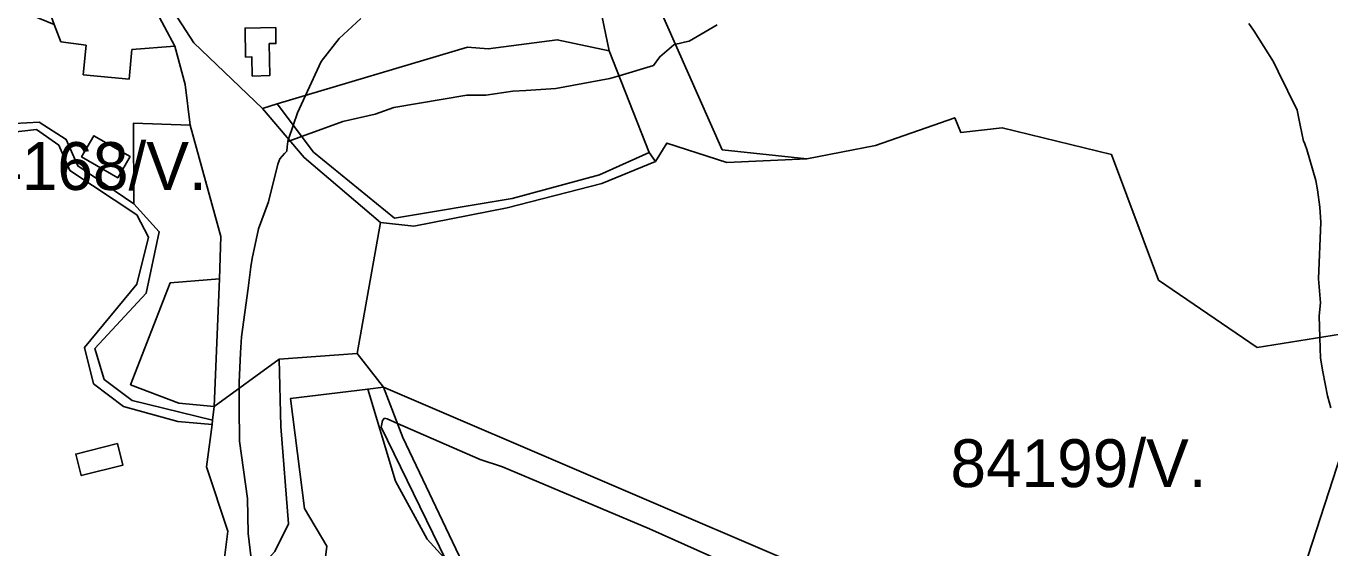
# Model space of a CAD drawing. Extents: x -477304 to -465429, y -1159113 to -1149210.
# Drawn here: x -467929.2 to -467520.4, y -1156529.7 to -1156366.1 of the extents above; entities that cross this region are included whole.
import ezdxf

# ---------------------------------------------------------------- set-up
doc = ezdxf.new("R2010")
doc.units = 0
for name, color, linetype in [('BPEJ_s', 7, 'Continuous'), ('ostatni_s', 7, 'Continuous'), ('PUPFL_s', 7, 'Continuous'), ('trav_porost_s', 7, 'Continuous'), ('voda_s', 7, 'Continuous')]:
    doc.layers.add(name, color=color, linetype=linetype)

msp = doc.modelspace()

# ---------------------------------------------------------------- linework, layer by layer
at = {"layer": 'BPEJ_s'}
for points in [[(-467824.29, -1156363.64), (-467831.03, -1156370), (-467836.74, -1156377.19), (-467841.63, -1156387.81), (-467844.14, -1156393.27), (-467845.47, -1156397.22), (-467846.93, -1156401.56), (-467847.17, -1156402.27), (-467847.37, -1156403.94), (-467847.53, -1156405.32), (-467848.19, -1156406.05), (-467849.64, -1156407.65), (-467850.28, -1156409.34), (-467853.24, -1156421.18), (-467856.41, -1156429.64), (-467858.41, -1156438.97), (-467858.75, -1156441.51), (-467859.64, -1156448.21), (-467861.66, -1156463.51), (-467862.05, -1156468.57), (-467862.44, -1156477.87), (-467862.43, -1156479.66), (-467862.41, -1156483), (-467862.39, -1156485.46), (-467862.33, -1156496.25), (-467859.79, -1156514.23), (-467859.58, -1156525.22), (-467858.04, -1156538.29)], [(-467712.6, -1156365.65), (-467721.33, -1156370.75), (-467722.83, -1156371.11), (-467724.43, -1156371.5), (-467725.11, -1156371.66), (-467725.58, -1156371.77), (-467725.82, -1156371.83), (-467726.14, -1156371.91), (-467730.58, -1156375.71), (-467732.53, -1156378.48), (-467743.32, -1156381.63), (-467746.23, -1156382.48), (-467763.15, -1156385.65), (-467772.5, -1156386.24), (-467776.68, -1156386.5), (-467785.14, -1156387.77), (-467791.07, -1156387.77), (-467813.91, -1156391.57), (-467819.83, -1156393.69), (-467829.98, -1156396.01), (-467837.62, -1156398.8), (-467842.84, -1156400.7), (-467846.53, -1156402.04), (-467847.17, -1156402.27), (-467846.93, -1156401.56), (-467845.47, -1156397.22), (-467844.14, -1156393.27), (-467841.63, -1156387.81), (-467836.74, -1156377.19), (-467831.03, -1156370), (-467824.29, -1156363.64)], [(-467858.04, -1156538.29), (-467859.58, -1156525.22), (-467859.79, -1156514.23), (-467862.33, -1156496.25), (-467862.39, -1156485.46), (-467862.41, -1156483), (-467862.43, -1156479.66), (-467862.44, -1156477.87), (-467862.05, -1156468.57), (-467861.66, -1156463.51), (-467859.64, -1156448.21), (-467858.75, -1156441.51), (-467858.41, -1156438.97), (-467856.41, -1156429.64), (-467853.24, -1156421.18), (-467850.28, -1156409.34), (-467849.64, -1156407.65), (-467848.19, -1156406.05), (-467847.53, -1156405.32), (-467847.37, -1156403.94), (-467847.17, -1156402.27), (-467846.53, -1156402.04), (-467842.84, -1156400.7), (-467837.62, -1156398.8), (-467829.98, -1156396.01), (-467819.83, -1156393.69), (-467813.91, -1156391.57), (-467791.07, -1156387.77), (-467785.14, -1156387.77), (-467776.68, -1156386.5), (-467772.5, -1156386.24), (-467763.15, -1156385.65), (-467746.23, -1156382.48), (-467743.32, -1156381.63), (-467732.53, -1156378.48), (-467730.58, -1156375.71), (-467726.14, -1156371.91), (-467725.82, -1156371.83), (-467725.58, -1156371.77), (-467725.11, -1156371.66), (-467724.43, -1156371.5), (-467722.83, -1156371.11), (-467721.33, -1156370.75), (-467712.6, -1156365.65)], [(-467521.22, -1156482), (-467522.65, -1156474.53), (-467523.35, -1156470.24), (-467523.45, -1156467.06), (-467523.55, -1156463.7), (-467523.77, -1156456.92), (-467523.35, -1156452.9), (-467523.98, -1156445.29), (-467523.27, -1156427.55), (-467523.56, -1156422.9), (-467524.31, -1156417.43), (-467524.84, -1156414.48), (-467527.72, -1156404.73), (-467528.17, -1156403.31), (-467528.43, -1156402.73), (-467528.7, -1156402.12), (-467529.74, -1156397.17), (-467530.75, -1156392.42), (-467536.61, -1156380.33), (-467538.08, -1156377.29), (-467544.23, -1156367.71), (-467545.87, -1156365.24)], [(-467545.87, -1156365.24), (-467544.23, -1156367.71), (-467538.08, -1156377.29), (-467536.61, -1156380.33), (-467530.75, -1156392.42), (-467529.74, -1156397.17), (-467528.7, -1156402.12), (-467528.43, -1156402.73), (-467528.17, -1156403.31), (-467527.72, -1156404.73), (-467524.84, -1156414.48), (-467524.31, -1156417.43), (-467523.56, -1156422.9), (-467523.27, -1156427.55), (-467523.98, -1156445.29), (-467523.35, -1156452.9), (-467523.77, -1156456.92), (-467523.55, -1156463.7), (-467523.45, -1156467.06), (-467523.35, -1156470.24), (-467522.65, -1156474.53), (-467521.22, -1156482), (-467520.19, -1156485.75)], [(-467520.19, -1156485.75), (-467521.22, -1156482)], [(-467695.91, -1156540.66), (-467733.76, -1156523.74), (-467779.86, -1156504.29), (-467786.84, -1156501.96), (-467812.81, -1156490.67), (-467816.02, -1156489.27), (-467816.86, -1156489.06), (-467817.5, -1156489.7), (-467817.92, -1156491.81), (-467797.64, -1156533.43)], [(-467695.91, -1156540.66), (-467733.76, -1156523.74), (-467779.86, -1156504.29), (-467786.84, -1156501.96), (-467812.81, -1156490.67), (-467816.02, -1156489.27), (-467816.86, -1156489.06), (-467817.5, -1156489.7), (-467817.92, -1156491.81), (-467797.64, -1156533.43)]]:
    msp.add_lwpolyline(points, dxfattribs=at)
at = {"layer": 'ostatni_s'}
for points in [[(-467884.14, -1156359.73), (-467885.7, -1156355.21), (-467878.68, -1156355.11), (-467868.25, -1156358.55), (-467858.61, -1156357.52), (-467840.33, -1156360.39), (-467819.28, -1156357.31), (-467776.52, -1156337.43), (-467772.72, -1156336.05), (-467755.51, -1156330.3), (-467765.62, -1156343.29), (-467750.91, -1156352.13), (-467746.4, -1156373.79), (-467762.7, -1156370.33), (-467784.39, -1156373.21), (-467790.8, -1156372.68), (-467850.57, -1156390.47), (-467855.09, -1156391.93), (-467876.66, -1156371.3)], [(-467914.8, -1156359.49), (-467913.04, -1156351.8), (-467905.44, -1156336.41), (-467894.84, -1156343.66), (-467891.92, -1156345.65), (-467889.09, -1156360.28), (-467882.64, -1156372.37), (-467896.06, -1156373.45), (-467896.93, -1156382.68), (-467911.31, -1156381.33), (-467910.44, -1156372.1), (-467918.34, -1156370.97), (-467920.42, -1156365.58), (-467921.74, -1156362.17)], [(-467881.47, -1156335.65), (-467886.52, -1156347.65), (-467885.87, -1156353.61), (-467885.7, -1156355.21), (-467884.14, -1156359.73), (-467876.66, -1156371.3), (-467855.09, -1156391.93), (-467842.07, -1156407.3), (-467818.13, -1156427.64), (-467825.46, -1156468.71), (-467849.88, -1156470.49), (-467870.23, -1156485.37), (-467868.59, -1156445.3), (-467868.14, -1156432.02), (-467877.75, -1156397.11), (-467879.39, -1156384.41), (-467882.64, -1156372.37), (-467889.09, -1156360.28), (-467891.92, -1156345.65), (-467894.84, -1156343.66), (-467890.86, -1156342.36)], [(-467860.58, -1156366.69), (-467850.98, -1156366.55), (-467850.9, -1156371.55), (-467853, -1156371.58), (-467852.85, -1156381.58), (-467858.35, -1156381.76), (-467858.44, -1156375.76), (-467860.44, -1156375.79)], [(-467850.9, -1156371.55), (-467850.98, -1156366.55), (-467860.58, -1156366.69), (-467860.44, -1156375.79), (-467858.44, -1156375.76), (-467858.35, -1156381.76), (-467852.85, -1156381.58), (-467853, -1156371.58)], [(-467896.64, -1156407.01), (-467900.5, -1156413.67), (-467911.84, -1156407.1), (-467907.98, -1156400.44)], [(-467825.46, -1156468.71), (-467817.22, -1156479.27), (-467822.13, -1156479.87), (-467846.3, -1156482.83), (-467841.91, -1156517.37), (-467834.95, -1156529.14), (-467837.88, -1156553.32), (-467842.06, -1156559.81), (-467853.07, -1156597.01), (-467864.03, -1156625.9), (-467885.21, -1156599), (-467884.2, -1156598.27), (-467881, -1156597.7), (-467875.6, -1156594.3), (-467874.98, -1156587.26), (-467876.78, -1156583.13), (-467880.01, -1156562.7), (-467851.29, -1156530.78), (-467847.01, -1156522.14), (-467849.36, -1156491.58), (-467849.88, -1156470.49)], [(-467900.59, -1156496.96), (-467898.87, -1156503.71), (-467911.93, -1156507.04), (-467913.65, -1156500.29)]]:
    msp.add_lwpolyline(points, close=True, dxfattribs=at)
msp.add_lwpolyline([(-467867.33, -1156535.37), (-467866.02, -1156524.43), (-467872.66, -1156504.29), (-467870.95, -1156490.98), (-467870.78, -1156489.62), (-467870.23, -1156485.37), (-467849.88, -1156470.49), (-467849.36, -1156491.58), (-467847.01, -1156522.14), (-467851.29, -1156530.78)], dxfattribs=at)
at = {"layer": 'PUPFL_s'}
for points in [[(-467850.57, -1156390.47), (-467839.11, -1156405.64), (-467813.77, -1156426.35), (-467776.84, -1156420.14), (-467749.48, -1156412.71), (-467733.87, -1156405.68), (-467731.93, -1156408.48), (-467748.72, -1156415.39), (-467778.43, -1156423.03), (-467807.67, -1156428.79), (-467818.13, -1156427.64), (-467842.07, -1156407.3), (-467855.09, -1156391.93)], [(-467662.89, -1156403.56), (-467638.05, -1156394.83), (-467636.11, -1156399.48), (-467623.19, -1156397.97), (-467588.88, -1156406.34), (-467574.18, -1156445.74), (-467543.22, -1156466.83), (-467504.1, -1156460.6), (-467528.54, -1156535.94), (-467556.93, -1156623.45), (-467562.32, -1156627.01), (-467609.33, -1156568.31), (-467817.22, -1156479.27), (-467825.46, -1156468.71), (-467818.13, -1156427.64), (-467807.67, -1156428.79), (-467778.43, -1156423.03), (-467748.72, -1156415.39), (-467731.93, -1156408.48), (-467728.33, -1156402.78), (-467709.5, -1156408.85), (-467684.49, -1156407.65)], [(-467409.82, -1156497.39), (-467395.72, -1156472.23), (-467400.05, -1156488.11), (-467405.97, -1156509.81), (-467389.65, -1156527.44), (-467466.75, -1156599.5), (-467488.05, -1156577.88), (-467556.93, -1156623.45), (-467528.54, -1156535.94), (-467504.1, -1156460.6), (-467484.98, -1156457.56), (-467476.17, -1156463.36), (-467439.38, -1156493.38), (-467413.92, -1156504.14)], [(-467793.47, -1156532.18), (-467790.44, -1156561.11), (-467793.94, -1156586.86), (-467803.07, -1156643.69), (-467809.6, -1156642.57), (-467808.51, -1156633.14), (-467799.88, -1156602.11), (-467817.14, -1156598.08), (-467815.31, -1156593.85), (-467805.16, -1156593.79), (-467798.42, -1156561.14), (-467796.22, -1156534.98), (-467803.54, -1156526.97), (-467813.38, -1156508.76), (-467822.13, -1156479.87), (-467817.22, -1156479.27), (-467811.1, -1156495.08)]]:
    msp.add_lwpolyline(points, close=True, dxfattribs=at)
msp.add_lwpolyline([(-467793.47, -1156532.18), (-467811.1, -1156495.08), (-467817.22, -1156479.27), (-467609.33, -1156568.31)], dxfattribs=at)
at = {"layer": 'trav_porost_s'}
for points in [[(-467504.1, -1156460.6), (-467543.22, -1156466.83), (-467574.18, -1156445.74), (-467588.88, -1156406.34), (-467623.19, -1156397.97), (-467636.11, -1156399.48), (-467638.05, -1156394.83), (-467662.89, -1156403.56), (-467684.49, -1156407.65), (-467710.98, -1156404.86), (-467735.71, -1156348.8), (-467724.7, -1156339.76), (-467709.96, -1156334.25), (-467684.8, -1156328.64), (-467683.85, -1156331.76), (-467648.93, -1156322.35), (-467645.27, -1156321.36), (-467609.22, -1156311.64), (-467602.27, -1156309.77), (-467582.45, -1156303.46), (-467493.9, -1156275.25)], [(-467936.16, -1156399.62), (-467925.96, -1156398.53), (-467919.03, -1156403.46), (-467915.58, -1156411.31), (-467894.55, -1156425.22), (-467890.89, -1156432.21), (-467894.55, -1156446.96), (-467910.94, -1156466.89), (-467908.11, -1156478.24), (-467898.74, -1156485.31), (-467881.65, -1156490.03), (-467870.95, -1156490.98), (-467872.66, -1156504.29), (-467866.02, -1156524.43), (-467867.33, -1156535.37)]]:
    msp.add_lwpolyline(points, dxfattribs=at)
for points in [[(-467746.4, -1156373.79), (-467750.91, -1156352.13), (-467730.71, -1156324.3), (-467715.67, -1156318.57), (-467709.96, -1156334.25), (-467724.7, -1156339.76), (-467735.71, -1156348.8), (-467710.98, -1156404.86), (-467684.49, -1156407.65), (-467709.5, -1156408.85), (-467728.33, -1156402.78), (-467731.93, -1156408.48), (-467733.87, -1156405.68)], [(-467896.93, -1156382.68), (-467896.06, -1156373.45), (-467882.64, -1156372.37), (-467879.39, -1156384.41), (-467877.75, -1156397.11), (-467895.54, -1156396.49), (-467895.45, -1156421.85), (-467912.99, -1156409.93), (-467916.65, -1156401.59), (-467925.11, -1156396.16), (-467936.78, -1156396.82), (-467945.41, -1156400.85), (-467954.86, -1156397.97), (-467959.05, -1156390.9), (-467962.54, -1156362.63), (-467988.5, -1156351.86), (-467990.69, -1156339.94), (-467955.02, -1156351.37), (-467920.42, -1156365.58), (-467918.34, -1156370.97), (-467910.44, -1156372.1), (-467911.31, -1156381.33)], [(-467746.4, -1156373.79), (-467733.87, -1156405.68), (-467749.48, -1156412.71), (-467776.84, -1156420.14), (-467813.77, -1156426.35), (-467839.11, -1156405.64), (-467850.57, -1156390.47), (-467790.8, -1156372.68), (-467784.39, -1156373.21), (-467762.7, -1156370.33)], [(-467911.84, -1156407.1), (-467900.5, -1156413.67), (-467896.64, -1156407.01), (-467907.98, -1156400.44)], [(-467896.03, -1156483.48), (-467904.78, -1156476.86), (-467907.65, -1156467.12), (-467891.55, -1156449.86), (-467887.48, -1156430.54), (-467895.45, -1156421.85), (-467895.54, -1156396.49), (-467877.75, -1156397.11), (-467868.14, -1156432.02), (-467868.59, -1156445.3), (-467884.07, -1156446.57), (-467896.48, -1156478.55), (-467881.4, -1156484.34), (-467870.23, -1156485.37), (-467870.78, -1156489.62)], [(-467881.4, -1156484.34), (-467896.48, -1156478.55), (-467884.07, -1156446.57), (-467868.59, -1156445.3), (-467870.23, -1156485.37)], [(-467815.31, -1156593.85), (-467817.14, -1156598.08), (-467799.88, -1156602.11), (-467808.51, -1156633.14), (-467809.6, -1156642.57), (-467829.56, -1156639.14), (-467842.64, -1156636.86), (-467864.03, -1156625.9), (-467853.07, -1156597.01), (-467842.06, -1156559.81), (-467837.88, -1156553.32), (-467834.95, -1156529.14), (-467841.91, -1156517.37), (-467846.3, -1156482.83), (-467822.13, -1156479.87), (-467813.38, -1156508.76), (-467803.54, -1156526.97), (-467796.22, -1156534.98), (-467798.42, -1156561.14), (-467805.16, -1156593.79)], [(-467911.93, -1156507.04), (-467898.87, -1156503.71), (-467900.59, -1156496.96), (-467913.65, -1156500.29)]]:
    msp.add_lwpolyline(points, close=True, dxfattribs=at)
at = {"layer": 'voda_s'}
msp.add_lwpolyline([(-467936.78, -1156396.82), (-467925.11, -1156396.16), (-467916.65, -1156401.59), (-467912.99, -1156409.93), (-467895.45, -1156421.85), (-467887.48, -1156430.54), (-467891.55, -1156449.86), (-467907.65, -1156467.12), (-467904.78, -1156476.86), (-467896.03, -1156483.48), (-467870.78, -1156489.62), (-467870.95, -1156490.98), (-467881.65, -1156490.03), (-467898.74, -1156485.31), (-467908.11, -1156478.24), (-467910.94, -1156466.89), (-467894.55, -1156446.96), (-467890.89, -1156432.21), (-467894.55, -1156425.22), (-467915.58, -1156411.31), (-467919.03, -1156403.46), (-467925.96, -1156398.53), (-467936.16, -1156399.62)], dxfattribs=at)

# ---------------------------------------------------------------- texts
at = {"layer": 'BPEJ_s'}
for s, p in [('84168/V.', (-467952.92, -1156417.46)), ('84199/V.', (-467639.41, -1156510.64))]:
    msp.add_text(s, height=15, dxfattribs=at).set_placement(p)

doc.saveas('drawing.dxf')
